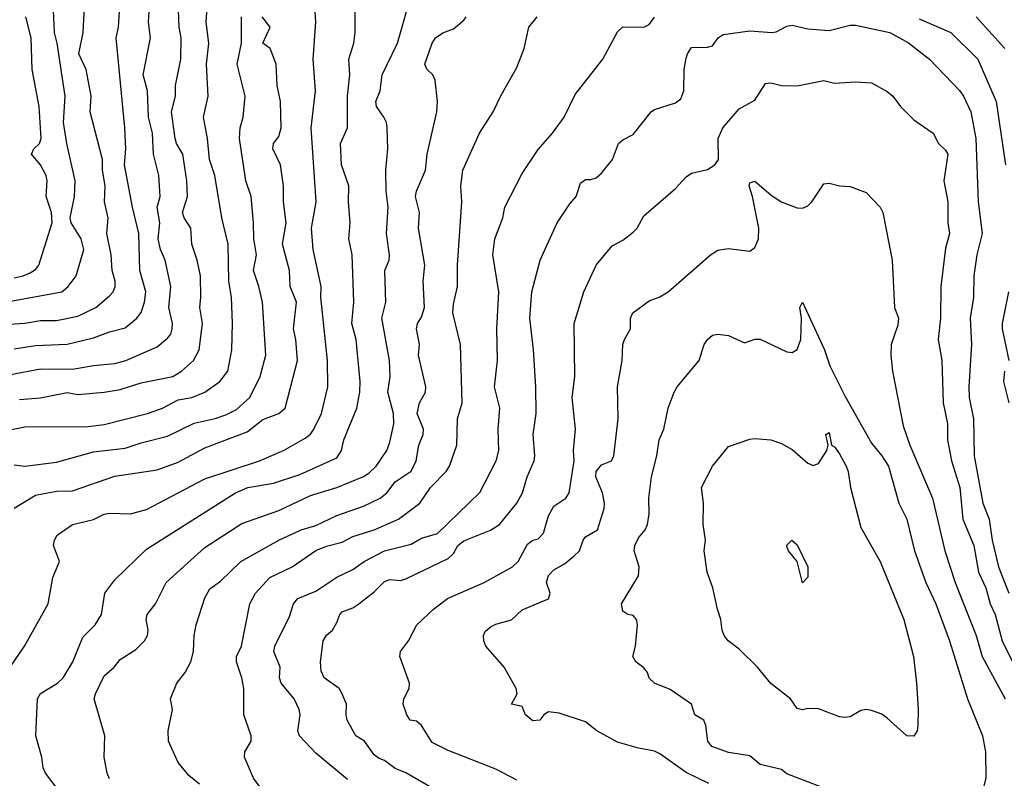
# Model space of a CAD drawing. Header units: metres. Extents: x -46681 to -43747, y -240911 to -237677.
# Tile 952 of 1056: x -44718 to -44625, y -238097 to -238025. Entities that reach past the tile are written whole.
import ezdxf

# ---------------------------------------------------------------- set-up
doc = ezdxf.new("R2010")
doc.units = ezdxf.units.M
doc.layers.add('CONTOUR_INDEX', color=1, linetype='Continuous')
doc.layers.add('CONTOUR_INTER', color=3, linetype='Continuous')

msp = doc.modelspace()

# ---------------------------------------------------------------- linework, layer by layer
at = {"layer": 'CONTOUR_INDEX'}
for points, elevation in [([(-44718.989, -238086.02), (-44717.609, -238084.02), (-44715.377, -238080.02), (-44714.947, -238077.52), (-44714.31, -238076.02), (-44714.873, -238074.52), (-44714.798, -238074.02), (-44714.551, -238073.52), (-44713.095, -238072.512), (-44711.095, -238072.046), (-44710.095, -238071.554), (-44709.595, -238071.447), (-44707.595, -238071.526), (-44706.095, -238071.108), (-44700.595, -238068.222), (-44695.402, -238066.52), (-44693.095, -238065.489), (-44691.095, -238064.35), (-44690.595, -238063.975), (-44690.268, -238063.52), (-44689.542, -238062.02), (-44688.974, -238059.52), (-44688.999, -238057.02), (-44689.619, -238051.02), (-44689.602, -238050.02), (-44690.339, -238046.52), (-44690.489, -238044.52), (-44690.07, -238042.02), (-44690.549, -238035.02), (-44690.138, -238031.52), (-44690.339, -238028.52), (-44690.096, -238025.02), (-44690.226, -238023.02)], 95), ([(-44719.095, -238058.369), (-44716.095, -238057.821), (-44713.095, -238057.845), (-44711.095, -238057.481), (-44709.095, -238057.289), (-44708.048, -238057.02), (-44705.095, -238055.718), (-44704.095, -238054.909), (-44703.804, -238054.52), (-44703.654, -238054.02), (-44703.65, -238053.52), (-44703.975, -238052.02), (-44703.796, -238050.02), (-44704.333, -238047.52), (-44704.778, -238046.52), (-44704.988, -238045.52), (-44704.835, -238044.02), (-44705.085, -238042.52), (-44704.795, -238041.52), (-44704.926, -238039.52), (-44705.431, -238037.52), (-44705.515, -238035.52), (-44705.903, -238034.02), (-44705.991, -238031.52), (-44706.405, -238030.02), (-44705.708, -238026.52), (-44705.907, -238025.02), (-44705.802, -238023.52)], 90), ([(-44687.095, -238096.619), (-44690.095, -238094.134), (-44691.635, -238092.52), (-44691.781, -238092.02), (-44691.562, -238090.52), (-44691.661, -238090.02), (-44692.153, -238089.02), (-44693.368, -238087.52), (-44693.519, -238087.02), (-44693.456, -238086.02), (-44694.074, -238084.52), (-44693.956, -238084.02), (-44692.595, -238081.212), (-44692.21, -238080.02), (-44691.781, -238079.52), (-44690.095, -238078.841), (-44688.095, -238077.519), (-44686.595, -238076.785), (-44685.513, -238076.02), (-44683.595, -238075.03), (-44681.095, -238074.385), (-44680.095, -238073.826), (-44678.595, -238073.387), (-44674.595, -238069.496), (-44673.058, -238066.52), (-44672.79, -238065.52), (-44672.864, -238063.52), (-44672.69, -238061.52), (-44673.21, -238059.52), (-44672.94, -238057.02), (-44672.996, -238054.02), (-44672.795, -238050.52), (-44673.354, -238047.02), (-44673.164, -238045.52), (-44672.421, -238043.52), (-44672.224, -238042.52), (-44670.595, -238039.333), (-44669.095, -238037.078), (-44667.731, -238035.52), (-44666.621, -238034.02), (-44665.595, -238031.866), (-44662.965, -238028.52), (-44661.595, -238025.96), (-44661.095, -238025.475), (-44659.095, -238025.523), (-44658.595, -238025.25), (-44658.095, -238024.552)], 100), ([(-44633.095, -238024.722), (-44630.095, -238026), (-44627.539, -238028.52), (-44625.806, -238032.52), (-44624.93, -238038.52)], 100), ([(-44624.654, -238050.52), (-44625.229, -238053.52), (-44625.224, -238054.02), (-44624.609, -238057.02)], 100), ([(-44625.024, -238058.02), (-44625.119, -238059.02), (-44624.62, -238061.02)], 100), ([(-44641.894, -238064.02), (-44641.595, -238063.818), (-44641.371, -238065.02), (-44641.095, -238065.175), (-44640.595, -238065.846), (-44639.99, -238067.02), (-44639.785, -238067.52), (-44639.559, -238069.02), (-44638.595, -238072.807), (-44636.77, -238076.02), (-44634.521, -238081.52), (-44633.622, -238085.02), (-44633.347, -238087.52), (-44633.168, -238090.02), (-44633.214, -238091.52), (-44633.262, -238092.02), (-44633.595, -238092.538), (-44634.236, -238092.52), (-44636.095, -238090.819), (-44636.595, -238090.466), (-44637.595, -238090.102), (-44638.095, -238090.012), (-44638.595, -238090.117), (-44639.595, -238090.705), (-44640.095, -238090.767), (-44640.595, -238090.708), (-44642.595, -238089.954), (-44643.595, -238089.922), (-44644.095, -238090.046), (-44644.595, -238089.91), (-44645.243, -238089.02), (-44647.095, -238087.545), (-44648.359, -238086.02), (-44650.095, -238084.324), (-44651.132, -238083.52), (-44651.52, -238083.02), (-44651.699, -238082.52), (-44651.807, -238081.52), (-44652.147, -238080.52), (-44652.568, -238078.52), (-44653.114, -238077.02), (-44653.408, -238075.02), (-44653.282, -238074.02), (-44653.503, -238072.52), (-44653.472, -238070.52), (-44653.636, -238069.02), (-44652.615, -238067.02), (-44651.095, -238065.146), (-44649.095, -238064.46), (-44648.595, -238064.397), (-44647.095, -238064.51), (-44646.095, -238064.858), (-44645.095, -238065.435), (-44643.595, -238066.735), (-44643.095, -238066.935), (-44642.595, -238066.771), (-44641.814, -238065.52), (-44641.695, -238065.02), (-44641.894, -238064.02)], 105)]:
    msp.add_lwpolyline(points, dxfattribs=dict(at, elevation=elevation))
at = {"layer": 'CONTOUR_INTER'}
for points, elevation in [([(-44719.595, -238063.715), (-44717.595, -238063.281), (-44711.595, -238063.264), (-44710.095, -238063.082), (-44705.987, -238062.02), (-44704.595, -238061.538), (-44703.095, -238060.733), (-44701.817, -238060.52), (-44700.595, -238060.024), (-44699.172, -238059.02), (-44698.415, -238058.02), (-44698.038, -238056.02), (-44697.957, -238053.52), (-44698.07, -238051.02), (-44698.32, -238049.52), (-44698.392, -238046.02), (-44698.985, -238043.52), (-44699.646, -238039.52), (-44700.146, -238038.02), (-44700.322, -238036.02), (-44700.718, -238034.02), (-44700.267, -238032.02), (-44700.424, -238029.02), (-44700.207, -238027.02), (-44700.451, -238025.02), (-44700.118, -238020.02)], 92), ([(-44719.095, -238051.444), (-44714.087, -238050.52), (-44713.497, -238050.02), (-44712.742, -238049.02), (-44712.027, -238046.52), (-44712.271, -238045.52), (-44713.217, -238044.02), (-44713.312, -238043.52), (-44712.891, -238041.52), (-44712.846, -238040.02), (-44713.629, -238036.52), (-44713.937, -238034.52), (-44713.792, -238032.02), (-44714.54, -238027.02), (-44714.801, -238026.02), (-44714.939, -238022.52)], 87), ([(-44713.763, -238098.52), (-44715.625, -238096.02), (-44715.871, -238095.52), (-44715.969, -238094.52), (-44716.547, -238092.52), (-44716.379, -238089.02), (-44716.095, -238088.502), (-44714.489, -238087.52), (-44713.973, -238087.02), (-44713.044, -238085.52), (-44712.095, -238083.174), (-44710.96, -238082.02), (-44710.348, -238081.02), (-44710.024, -238079.02), (-44709.095, -238077.757), (-44706.095, -238074.859), (-44697.685, -238069.52), (-44696.526, -238069.02), (-44694.095, -238068.614), (-44691.595, -238067.791), (-44688.095, -238066.225), (-44687.657, -238065.52), (-44687.439, -238064.52), (-44686.216, -238061.52), (-44685.949, -238060.02), (-44685.901, -238059.02), (-44686.292, -238055.02), (-44686.698, -238053.52), (-44686.507, -238051.52), (-44686.67, -238047.02), (-44686.972, -238045.52), (-44686.844, -238044.02), (-44687.009, -238042.02), (-44686.98, -238040.52), (-44687.675, -238038.52), (-44687.775, -238036.52), (-44687.116, -238035.02), (-44687.105, -238032.02), (-44686.892, -238030.02), (-44686.971, -238028.52), (-44686.513, -238027.02), (-44686.364, -238026.02), (-44686.402, -238022.02)], 96), ([(-44709.595, -238096.554), (-44709.824, -238096.02), (-44710.103, -238094.52), (-44710.036, -238092.52), (-44711.032, -238089.02), (-44710.904, -238088.52), (-44710.095, -238086.838), (-44709.162, -238086.02), (-44708.595, -238085.284), (-44707.095, -238084.351), (-44706.293, -238083.52), (-44706.01, -238083.02), (-44705.944, -238082.52), (-44706.122, -238081.52), (-44706.043, -238081.02), (-44705.257, -238080.02), (-44704.227, -238078.02), (-44700.595, -238074.691), (-44697.095, -238072.428), (-44693.595, -238071.204), (-44690.595, -238069.799), (-44688.095, -238069.018), (-44685.636, -238068.02), (-44685.095, -238067.665), (-44684.379, -238067.02), (-44683.399, -238065.52), (-44683.095, -238064.753), (-44682.723, -238063.02), (-44682.747, -238062.02), (-44683.286, -238060.02), (-44683.079, -238058.52), (-44683.147, -238057.02), (-44683.855, -238053.02), (-44683.464, -238051.52), (-44683.573, -238048.52), (-44683.175, -238047.52), (-44683.127, -238047.02), (-44683.409, -238045.02), (-44683.261, -238042.52), (-44683.45, -238041.02), (-44683.485, -238039.02), (-44683.287, -238037.02), (-44683.338, -238035.02), (-44683.42, -238034.52), (-44683.673, -238034.02), (-44684.358, -238033.02), (-44684.423, -238032.52), (-44684.01, -238031.52), (-44683.83, -238030.02), (-44682.362, -238027.02), (-44680.954, -238022.02)], 97), ([(-44720.595, -238053.674), (-44717.595, -238053.487), (-44716.095, -238053.246), (-44714.595, -238053.231), (-44712.595, -238052.822), (-44710.895, -238052.02), (-44709.595, -238050.908), (-44709.248, -238050.52), (-44709.049, -238050.02), (-44709.057, -238049.52), (-44709.326, -238048.52), (-44709.441, -238047.02), (-44709.847, -238045.02), (-44709.706, -238043.52), (-44710.058, -238042.02), (-44709.998, -238040.52), (-44710.256, -238039.02), (-44710.262, -238038.02), (-44711.413, -238033.52), (-44711.338, -238032.02), (-44711.782, -238029.52), (-44712.486, -238028.02), (-44712.064, -238026.02), (-44711.916, -238023.02)], 88), ([(-44718.095, -238060.703), (-44716.095, -238060.565), (-44713.595, -238060.035), (-44712.595, -238060.22), (-44710.095, -238060.019), (-44708.595, -238059.775), (-44706.595, -238059.134), (-44703.595, -238058.519), (-44702.787, -238058.02), (-44701.64, -238057.02), (-44701.105, -238056.02), (-44700.789, -238053.52), (-44701.064, -238052.02), (-44700.95, -238051.02), (-44700.984, -238049.02), (-44701.311, -238047.52), (-44701.82, -238046.02), (-44701.901, -238044.52), (-44702.541, -238043.52), (-44702.682, -238043.02), (-44702.223, -238041.52), (-44702.277, -238040.02), (-44702.675, -238037.52), (-44703.244, -238036.52), (-44703.393, -238036.02), (-44703.732, -238033.52), (-44703.35, -238032.02), (-44703.36, -238031.02), (-44702.858, -238028.52), (-44702.813, -238026.52), (-44702.998, -238025.52), (-44703.095, -238023.118)], 91), ([(-44718.595, -238055.904), (-44716.595, -238055.613), (-44713.595, -238055.461), (-44711.095, -238054.885), (-44709.595, -238054.316), (-44708.095, -238053.917), (-44706.997, -238053.02), (-44706.595, -238052.474), (-44706.27, -238051.52), (-44706.161, -238050.52), (-44706.719, -238048.52), (-44706.825, -238045.02), (-44707.431, -238042.52), (-44708.167, -238038.52), (-44708.031, -238037.02), (-44708.146, -238035.02), (-44708.966, -238026.52), (-44708.732, -238025.52), (-44708.607, -238023.52)], 89), ([(-44718.595, -238049.204), (-44717.744, -238049.02), (-44717.095, -238048.719), (-44716.595, -238048.409), (-44716.282, -238048.02), (-44715.021, -238044.02), (-44715.068, -238043.02), (-44715.565, -238041.52), (-44715.484, -238040.02), (-44715.58, -238039.52), (-44716.109, -238038.52), (-44716.949, -238037.52), (-44716.731, -238037.02), (-44716.209, -238036.52), (-44716.034, -238036.02), (-44716.233, -238033.02), (-44716.901, -238029.52), (-44716.996, -238026.52), (-44717.495, -238024.52)], 86), ([(-44718.595, -238066.893), (-44717.595, -238066.996), (-44714.595, -238066.634), (-44711.095, -238065.645), (-44708.095, -238065.323), (-44706.595, -238064.802), (-44704.095, -238064.17), (-44701.595, -238062.95), (-44699.595, -238062.519), (-44698.595, -238062.156), (-44697.595, -238061.648), (-44696.331, -238060.52), (-44695.357, -238058.52), (-44694.807, -238056.52), (-44695.142, -238051.52), (-44695.481, -238050.02), (-44695.992, -238048.52), (-44695.696, -238047.02), (-44695.965, -238045.52), (-44695.977, -238044.02), (-44696.216, -238041.52), (-44696.696, -238040.02), (-44697.316, -238036.02), (-44697.247, -238035.02), (-44696.963, -238034.02), (-44696.772, -238032.02), (-44697.522, -238029.02), (-44697.113, -238027.02), (-44697.125, -238024.52)], 93), ([(-44718.595, -238070.973), (-44716.595, -238069.741), (-44714.595, -238069.373), (-44713.095, -238069.329), (-44709.095, -238067.957), (-44705.095, -238067.35), (-44703.095, -238066.63), (-44700.595, -238065.276), (-44696.595, -238063.771), (-44695.095, -238062.597), (-44693.594, -238062.02), (-44692.993, -238061.52), (-44691.82, -238057.02), (-44691.974, -238055.02), (-44692.217, -238054.02), (-44691.917, -238051.52), (-44692.517, -238050.02), (-44692.585, -238048.52), (-44693.24, -238046.02), (-44692.885, -238044.02), (-44693.133, -238042.02), (-44693.139, -238040.52), (-44693.441, -238038.52), (-44694.153, -238037.02), (-44694.102, -238036.52), (-44693.595, -238035.831), (-44693.36, -238035.02), (-44693.435, -238032.52), (-44693.738, -238031.02), (-44693.853, -238029.02), (-44694.422, -238027.52), (-44695.108, -238027.02), (-44694.408, -238025.52), (-44695.152, -238024.52)], 94), ([(-44701.095, -238097.072), (-44702.095, -238096.24), (-44703.117, -238095.02), (-44704.02, -238093.02), (-44704.05, -238092.02), (-44703.629, -238090.02), (-44703.818, -238089.02), (-44703.243, -238087.52), (-44702.433, -238086.52), (-44701.897, -238085.52), (-44701.651, -238084.52), (-44701.605, -238083.02), (-44701.416, -238082.02), (-44700.595, -238079.451), (-44700.095, -238078.608), (-44699.095, -238077.894), (-44697.169, -238076.02), (-44693.595, -238074.016), (-44691.467, -238073.02), (-44690.095, -238072.609), (-44688.095, -238071.664), (-44685.595, -238070.796), (-44684.009, -238070.02), (-44683.385, -238069.52), (-44682.595, -238068.505), (-44681.095, -238067.492), (-44680.619, -238066.52), (-44680.375, -238065.02), (-44679.962, -238064.02), (-44679.923, -238063.52), (-44680.532, -238062.02), (-44680.311, -238061.02), (-44679.72, -238060.02), (-44679.713, -238059.52), (-44680.4, -238056.52), (-44680.3, -238055.52), (-44680.577, -238054.02), (-44680.492, -238053.52), (-44680.095, -238052.913), (-44679.826, -238052.02), (-44679.961, -238049.52), (-44679.798, -238048.02), (-44680.406, -238044.52), (-44680.293, -238043.02), (-44680.681, -238041.52), (-44680.588, -238041.02), (-44679.738, -238039.02), (-44679.56, -238037.52), (-44678.653, -238033.52), (-44678.594, -238032.52), (-44678.801, -238030.52), (-44679.022, -238030.02), (-44679.595, -238029.492), (-44679.791, -238029.02), (-44679.1, -238027.02), (-44678.8, -238026.52), (-44678.095, -238026.033), (-44677.095, -238025.655), (-44676.095, -238024.849), (-44675.899, -238024.52)], 98), ([(-44695.095, -238097.716), (-44695.989, -238096.52), (-44696.826, -238094.52), (-44696.812, -238094.02), (-44696.218, -238093.02), (-44696.189, -238092.52), (-44696.896, -238090.52), (-44696.903, -238088.02), (-44697.095, -238087.02), (-44697.603, -238085.52), (-44697.588, -238085.02), (-44697.128, -238084.02), (-44696.325, -238080.02), (-44695.781, -238079.02), (-44694.428, -238077.52), (-44692.344, -238076.52), (-44690.095, -238074.992), (-44689.095, -238074.56), (-44687.595, -238074.19), (-44686.595, -238073.668), (-44684.595, -238073.045), (-44682.281, -238072.02), (-44680.28, -238070.52), (-44679.244, -238069.02), (-44677.769, -238067.52), (-44677.473, -238067.02), (-44676.755, -238065.02), (-44676.691, -238062.52), (-44676.26, -238061.02), (-44676.428, -238055.52), (-44677.158, -238052.52), (-44677.095, -238051.688), (-44676.704, -238050.02), (-44676.691, -238048.02), (-44676.31, -238042.02), (-44676.385, -238040.52), (-44676.213, -238039.02), (-44674.621, -238035.52), (-44673.328, -238033.52), (-44672.595, -238031.937), (-44671.095, -238029.31), (-44670.42, -238027.52), (-44669.95, -238025.52), (-44669.17, -238024.52)], 99), ([(-44678.96, -238097.52), (-44681.595, -238095.991), (-44682.595, -238095.593), (-44683.595, -238094.852), (-44684.095, -238094.655), (-44684.595, -238094.295), (-44685.488, -238093.02), (-44686.304, -238092.52), (-44687.124, -238091.02), (-44687.233, -238090.52), (-44687.19, -238089.52), (-44687.597, -238088.52), (-44687.9, -238088.02), (-44689.294, -238087.02), (-44689.595, -238086.381), (-44689.661, -238085.52), (-44689.397, -238083.52), (-44689.095, -238082.975), (-44688.529, -238082.52), (-44688.095, -238081.78), (-44687.831, -238081.02), (-44687.595, -238080.791), (-44686.595, -238080.393), (-44686.015, -238080.02), (-44684.595, -238078.904), (-44683.595, -238077.926), (-44683.095, -238077.739), (-44682.095, -238077.818), (-44681.595, -238077.663), (-44677.595, -238075.732), (-44677.095, -238075.257), (-44676.66, -238074.52), (-44676.095, -238074.063), (-44673.595, -238073.067), (-44672.732, -238072.52), (-44671.095, -238070.501), (-44670.567, -238069.52), (-44670.109, -238068.02), (-44669.474, -238066.52), (-44669.392, -238066.02), (-44669.549, -238064.02), (-44669.281, -238062.02), (-44669.302, -238059.52), (-44669.527, -238056.02), (-44669.877, -238053.02), (-44669.686, -238050.52), (-44668.891, -238047.52), (-44667.299, -238044.02), (-44666.095, -238042.205), (-44665.483, -238041.52), (-44665.095, -238040.255), (-44664.595, -238039.905), (-44664.095, -238039.915), (-44663.595, -238039.761), (-44663.095, -238039.299), (-44662.072, -238038.02), (-44661.504, -238036.52), (-44661.095, -238036.151), (-44660.095, -238035.664), (-44658.409, -238033.52), (-44658.095, -238033.293), (-44656.095, -238032.669), (-44655.595, -238032.267), (-44655.307, -238031.52), (-44655.289, -238029.52), (-44655.095, -238028.443), (-44654.987, -238028.02), (-44654.595, -238027.422), (-44653.095, -238027.405), (-44652.595, -238027.275), (-44652.068, -238026.52), (-44651.595, -238026.2), (-44649.095, -238025.86), (-44647.014, -238026.02), (-44646.595, -238025.959), (-44645.595, -238025.417), (-44645.095, -238025.308), (-44643.595, -238025.677), (-44641.595, -238025.823), (-44639.595, -238025.316), (-44639.095, -238025.313), (-44635.856, -238026.02), (-44634.095, -238026.98), (-44632.095, -238028.525), (-44629.231, -238031.52), (-44628.883, -238032.02), (-44628.193, -238033.52), (-44627.711, -238036.02), (-44627.517, -238042.02), (-44627.124, -238045.02), (-44627.636, -238047.02), (-44627.902, -238049.02), (-44627.933, -238051.02), (-44628.274, -238053.02), (-44628.147, -238055.52), (-44628.396, -238059.52), (-44628.342, -238060.52), (-44627.955, -238062.52), (-44627.887, -238066.02), (-44627.063, -238070.52), (-44626.481, -238072.02), (-44626.192, -238074.02), (-44625.571, -238076.52), (-44624.604, -238079.02)], 101), ([(-44627.692, -238024.52), (-44624.997, -238027.52)], 99), ([(-44671.095, -238096.701), (-44673.095, -238095.658), (-44677.595, -238093.896), (-44679.095, -238093.15), (-44680.095, -238091.516), (-44680.595, -238091.13), (-44681.172, -238091.02), (-44681.509, -238090.52), (-44681.842, -238089.52), (-44681.789, -238089.02), (-44681.276, -238088.02), (-44681.253, -238087.52), (-44682.144, -238085.02), (-44682.097, -238084.52), (-44681.346, -238083.52), (-44680.533, -238082.02), (-44678.98, -238080.52), (-44677.659, -238079.52), (-44674.181, -238078.02), (-44671.498, -238076.52), (-44670.974, -238076.02), (-44670.095, -238074.375), (-44669.595, -238074.011), (-44669.095, -238073.867), (-44668.595, -238073.337), (-44668.095, -238071.711), (-44667.595, -238070.779), (-44666.47, -238070.02), (-44666.147, -238069.52), (-44665.68, -238066.52), (-44665.732, -238065.52), (-44665.551, -238063.52), (-44665.86, -238060.52), (-44665.611, -238058.52), (-44665.695, -238053.52), (-44664.756, -238050.52), (-44663.592, -238048.02), (-44662.095, -238046.192), (-44661.095, -238045.64), (-44660.095, -238044.875), (-44659.743, -238044.52), (-44659.095, -238043.337), (-44656.095, -238040.76), (-44655.095, -238039.645), (-44654.595, -238039.322), (-44653.095, -238038.949), (-44652.381, -238038.52), (-44652.04, -238038.02), (-44652.062, -238036.02), (-44651.648, -238035.02), (-44650.095, -238033.232), (-44648.595, -238032.406), (-44647.595, -238030.837), (-44647.095, -238030.77), (-44646.095, -238031.01), (-44644.595, -238031.048), (-44642.095, -238030.545), (-44641.095, -238030.806), (-44639.095, -238030.667), (-44637.595, -238030.777), (-44636.095, -238031.581), (-44635.572, -238032.02), (-44634.831, -238033.02), (-44633.595, -238034.268), (-44631.758, -238035.52), (-44631.241, -238036.52), (-44630.595, -238037.13), (-44630.364, -238037.52), (-44630.738, -238040.02), (-44630.367, -238042.02), (-44630.364, -238044.02), (-44630.209, -238045.02), (-44630.595, -238046.403), (-44631.02, -238050.02), (-44631.053, -238053.02), (-44631.274, -238055.02), (-44630.93, -238057.02), (-44630.828, -238061.02), (-44630.419, -238063.02), (-44630.417, -238064.52), (-44630.032, -238066.52), (-44629.253, -238069.02), (-44628.954, -238072.02), (-44627.918, -238074.52), (-44627.486, -238077.02), (-44626.776, -238078.52), (-44626.364, -238080.02), (-44625.913, -238081.02), (-44625.25, -238083.52), (-44624.005, -238086.02)], 102), ([(-44652.944, -238097.02), (-44655.095, -238095.971), (-44657.595, -238094.194), (-44658.095, -238093.939), (-44659.595, -238093.668), (-44661.595, -238093.103), (-44663.53, -238092.02), (-44664.595, -238091.184), (-44667.095, -238090.362), (-44668.095, -238090.245), (-44668.538, -238090.52), (-44668.923, -238091.02), (-44669.595, -238091.097), (-44670.265, -238090.52), (-44670.595, -238089.736), (-44671.613, -238089.52), (-44671.064, -238088.52), (-44671.148, -238088.02), (-44672.283, -238086.02), (-44674.022, -238084.02), (-44674.226, -238083.52), (-44674.252, -238083.02), (-44674.095, -238082.651), (-44673.595, -238082.19), (-44673.095, -238081.943), (-44671.595, -238081.541), (-44670.595, -238080.595), (-44668.095, -238079.547), (-44667.952, -238079.02), (-44668.309, -238078.02), (-44668.095, -238077.332), (-44667.595, -238076.808), (-44666.595, -238076.252), (-44665.716, -238075.52), (-44665.184, -238075.02), (-44664.844, -238074.02), (-44664.595, -238073.695), (-44663.477, -238073.02), (-44662.843, -238071.02), (-44662.805, -238070.52), (-44663.014, -238069.52), (-44663.626, -238068.02), (-44663.612, -238067.52), (-44663.095, -238066.881), (-44662.165, -238066.52), (-44661.945, -238066.02), (-44661.533, -238062.52), (-44661.595, -238059.52), (-44661.158, -238057.02), (-44661.089, -238055.52), (-44660.937, -238055.02), (-44660.343, -238054.02), (-44660.349, -238053.02), (-44660.151, -238052.52), (-44658.595, -238051.365), (-44657.595, -238050.992), (-44656.784, -238050.52), (-44652.806, -238047.02), (-44652.095, -238046.578), (-44651.095, -238046.444), (-44649.095, -238046.695), (-44648.595, -238046.343), (-44648.263, -238045.52), (-44648.22, -238044.52), (-44648.824, -238041.52), (-44649.153, -238040.52), (-44649.095, -238040.219), (-44648.595, -238040.062), (-44647.095, -238041.374), (-44646.111, -238042.02), (-44644.595, -238042.575), (-44644.095, -238042.624), (-44643.595, -238042.4), (-44643.231, -238042.02), (-44642.095, -238040.311), (-44641.595, -238040.252), (-44640.595, -238040.518), (-44639.595, -238040.562), (-44638.095, -238041.128), (-44636.768, -238042.52), (-44636.509, -238043.02), (-44635.647, -238047.52), (-44635.407, -238052.02), (-44635.029, -238053.02), (-44635.095, -238053.67), (-44635.722, -238055.52), (-44635.762, -238056.52), (-44635.595, -238058.02), (-44634.595, -238063.202), (-44633.952, -238065.02), (-44631.821, -238070.02), (-44630.648, -238075.02), (-44629.675, -238078.02), (-44627.687, -238083.02), (-44627.132, -238085.02), (-44624.963, -238089.02)], 103), ([(-44641.887, -238097.52), (-44645.595, -238096.11), (-44646.095, -238095.695), (-44648.095, -238095.206), (-44649.095, -238094.402), (-44651.095, -238094.075), (-44652.657, -238093.52), (-44653.035, -238093.02), (-44653.232, -238091.52), (-44653.443, -238091.02), (-44654.268, -238090.52), (-44654.595, -238089.503), (-44656.595, -238088.109), (-44658.086, -238087.52), (-44658.595, -238087.041), (-44658.763, -238086.52), (-44659.095, -238086.089), (-44659.846, -238085.52), (-44660.152, -238085.02), (-44659.875, -238084.02), (-44659.709, -238082.02), (-44659.789, -238081.52), (-44660.095, -238081.136), (-44660.595, -238081.033), (-44661.095, -238080.726), (-44661.207, -238080.02), (-44659.595, -238077.365), (-44659.551, -238076.52), (-44660.015, -238075.02), (-44659.957, -238074.52), (-44659.595, -238073.794), (-44658.957, -238073.02), (-44658.763, -238072.52), (-44658.597, -238071.52), (-44658.616, -238070.02), (-44658.383, -238068.02), (-44657.856, -238066.02), (-44657.643, -238064.52), (-44657.219, -238063.52), (-44656.792, -238061.52), (-44656.219, -238060.02), (-44655.946, -238059.52), (-44653.873, -238057.02), (-44653.383, -238055.52), (-44653.095, -238055.041), (-44652.595, -238054.639), (-44652.095, -238054.538), (-44651.095, -238054.656), (-44649.595, -238055.364), (-44648.595, -238054.993), (-44648.095, -238054.991), (-44645.595, -238056.207), (-44645.095, -238056.258), (-44644.595, -238055.97), (-44644.261, -238055.02), (-44644.208, -238053.02), (-44644.347, -238052.02), (-44644.107, -238051.52)], 104), ([(-44644.107, -238051.52), (-44642.027, -238056.02), (-44641.527, -238057.52), (-44640.095, -238060.348), (-44637.595, -238064.825), (-44636.595, -238066.026), (-44635.986, -238067.02), (-44634.998, -238070.52), (-44634.245, -238072.02), (-44633.519, -238075.02), (-44632.437, -238078.02), (-44631.498, -238080.02), (-44630.214, -238083.52), (-44628.498, -238089.02), (-44627.084, -238092.52), (-44626.804, -238094.02), (-44626.767, -238096.52), (-44627.595, -238099.755)], 104), ([(-44645.099, -238074.02), (-44644.595, -238074.45), (-44643.587, -238076.52), (-44643.595, -238077.491), (-44644.095, -238078.038), (-44644.624, -238076.02), (-44645.414, -238075.02), (-44645.627, -238074.52), (-44645.099, -238074.02)], 106)]:
    msp.add_lwpolyline(points, dxfattribs=dict(at, elevation=elevation))

doc.saveas('drawing.dxf')
